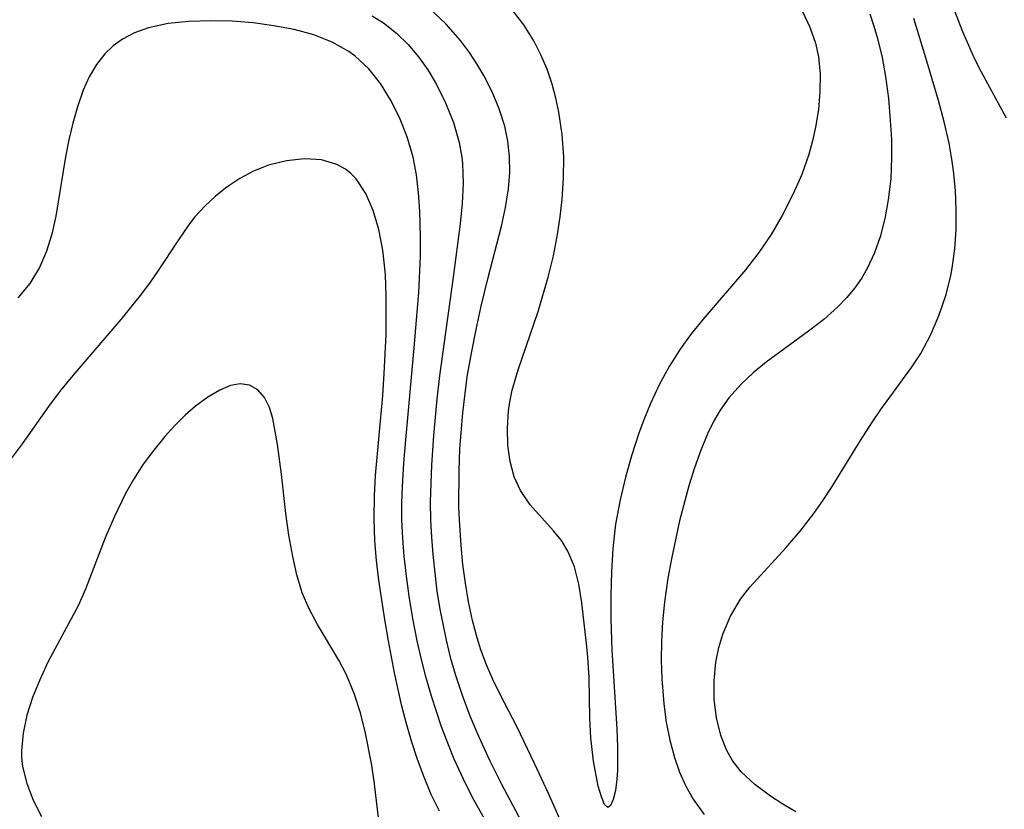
# Model space of a CAD drawing. Header units: metres. Extents: x 1073367 to 1082519, y 1569854 to 1574957.
# Tile 972 of 1056: x 1079740 to 1079821, y 1573480 to 1573545. Entities that reach past the tile are written whole.
import ezdxf

# ---------------------------------------------------------------- set-up
doc = ezdxf.new("R2010")
doc.units = ezdxf.units.M
doc.layers.add('CGG_CurvaNivelLidar_v1', color=253, linetype='Continuous', lineweight=30)

msp = doc.modelspace()

# ---------------------------------------------------------------- linework, layer by layer
at = {"layer": 'CGG_CurvaNivelLidar_v1'}
for p, q in [((1079775.2477, 1573544.6003, 70.5), (1079773.9031, 1573545.8738, 70.5)), ((1079781.6961, 1573544.5072, 70), (1079780.7675, 1573545.727, 70)), ((1079804.7392, 1573545.6064, 70), (1079805.3472, 1573544.3245, 70)), ((1079817.3111, 1573545.6584, 71.5), (1079817.9813, 1573543.9546, 71.5)), ((1079753.9921, 1573544.7976, 71.5), (1079752.277, 1573544.6125, 71.5)), ((1079755.7652, 1573544.8544, 71.5), (1079753.9921, 1573544.7976, 71.5)), ((1079757.5688, 1573544.8034, 71.5), (1079755.7652, 1573544.8544, 71.5)), ((1079759.2945, 1573544.6634, 71.5), (1079757.5688, 1573544.8034, 71.5)), ((1079769.1424, 1573545.2629, 71), (1079770.08, 1573544.6746, 71)), ((1079810.2967, 1573545.4136, 70.5), (1079810.645, 1573544.4, 70.5)), ((1079814.9555, 1573541.7836, 71), (1079813.939, 1573545.0218, 71)), ((1079750.6523, 1573544.2653, 71.5), (1079749.4808, 1573543.8542, 71.5)), ((1079752.277, 1573544.6125, 71.5), (1079750.6523, 1573544.2653, 71.5)), ((1079761.0161, 1573544.4355, 71.5), (1079759.2945, 1573544.6634, 71.5)), ((1079762.6993, 1573544.112, 71.5), (1079761.0161, 1573544.4355, 71.5)), ((1079764.3177, 1573543.6732, 71.5), (1079762.6993, 1573544.112, 71.5)), ((1079770.08, 1573544.6746, 71), (1079771.1561, 1573543.8323, 71)), ((1079776.463, 1573543.2044, 70.5), (1079775.2477, 1573544.6003, 70.5)), ((1079782.5074, 1573543.1992, 70), (1079781.6961, 1573544.5072, 70)), ((1079805.3472, 1573544.3245, 70), (1079805.8067, 1573543.0028, 70)), ((1079810.645, 1573544.4, 70.5), (1079810.9498, 1573543.3698, 70.5)), ((1079817.9813, 1573543.9546, 71.5), (1079818.9532, 1573541.7643, 71.5)), ((1079748.4848, 1573543.3364, 71.5), (1079747.7124, 1573542.7781, 71.5)), ((1079749.4808, 1573543.8542, 71.5), (1079748.4848, 1573543.3364, 71.5)), ((1079765.8404, 1573543.0885, 71.5), (1079764.3177, 1573543.6732, 71.5)), ((1079771.1561, 1573543.8323, 71), (1079772.1343, 1573542.8773, 71)), ((1079777.1869, 1573542.2261, 70.5), (1079776.463, 1573543.2044, 70.5)), ((1079783.103, 1573542.0405, 70), (1079782.5074, 1573543.1992, 70)), ((1079810.9498, 1573543.3698, 70.5), (1079811.3259, 1573541.8112, 70.5)), ((1079747.7124, 1573542.7781, 71.5), (1079747.0252, 1573542.1169, 71.5)), ((1079767.2287, 1573542.315, 71.5), (1079765.8404, 1573543.0885, 71.5)), ((1079767.7499, 1573541.9303, 71.5), (1079767.2287, 1573542.315, 71.5)), ((1079772.1343, 1573542.8773, 71), (1079772.9829, 1573541.8643, 71)), ((1079805.8067, 1573543.0028, 70), (1079806.0514, 1573541.8517, 70)), ((1079747.0252, 1573542.1169, 71.5), (1079746.3332, 1573541.2172, 71.5)), ((1079768.8625, 1573540.8739, 71.5), (1079767.7499, 1573541.9303, 71.5)), ((1079772.9829, 1573541.8643, 71), (1079773.7476, 1573540.7773, 71)), ((1079777.8083, 1573541.2818, 70.5), (1079777.1869, 1573542.2261, 70.5)), ((1079783.6166, 1573540.8376, 70), (1079783.103, 1573542.0405, 70)), ((1079806.0514, 1573541.8517, 70), (1079806.189, 1573540.4285, 70)), ((1079811.3259, 1573541.8112, 70.5), (1079811.6151, 1573540.2305, 70.5)), ((1079815.9808, 1573538.2404, 71), (1079814.9555, 1573541.7836, 71)), ((1079818.9532, 1573541.7643, 71.5), (1079819.5227, 1573540.6319, 71.5)), ((1079746.3332, 1573541.2172, 71.5), (1079745.7492, 1573540.2066, 71.5)), ((1079769.832, 1573539.6487, 71.5), (1079768.8625, 1573540.8739, 71.5)), ((1079773.7476, 1573540.7773, 71), (1079774.4355, 1573539.632, 71)), ((1079778.3811, 1573540.3101, 70.5), (1079777.8083, 1573541.2818, 70.5)), ((1079784.0432, 1573539.5959, 70), (1079783.6166, 1573540.8376, 70)), ((1079745.7492, 1573540.2066, 71.5), (1079745.2542, 1573539.1082, 71.5)), ((1079779.0768, 1573538.9547, 70.5), (1079778.3811, 1573540.3101, 70.5)), ((1079806.189, 1573540.4285, 70), (1079806.1828, 1573538.9757, 70)), ((1079811.6151, 1573540.2305, 70.5), (1079811.8482, 1573538.4095, 70.5)), ((1079819.5227, 1573540.6319, 71.5), (1079821.5805, 1573536.8217, 71.5)), ((1079745.2542, 1573539.1082, 71.5), (1079744.7616, 1573537.7174, 71.5)), ((1079770.6762, 1573538.2949, 71.5), (1079769.832, 1573539.6487, 71.5)), ((1079774.4355, 1573539.632, 71), (1079775.2219, 1573538.0656, 71)), ((1079784.3481, 1573538.4536, 70), (1079784.0432, 1573539.5959, 70)), ((1079771.404, 1573536.8427, 71.5), (1079770.6762, 1573538.2949, 71.5)), ((1079779.6634, 1573537.561, 70.5), (1079779.0768, 1573538.9547, 70.5)), ((1079784.5903, 1573537.2894, 70), (1079784.3481, 1573538.4536, 70)), ((1079806.1828, 1573538.9757, 70), (1079806.0539, 1573537.5055, 70)), ((1079811.8482, 1573538.4095, 70.5), (1079812.0046, 1573536.5816, 70.5)), ((1079744.7616, 1573537.7174, 71.5), (1079744.3844, 1573536.3728, 71.5)), ((1079775.2219, 1573538.0656, 71), (1079775.8677, 1573536.4377, 71)), ((1079780.1168, 1573536.1301, 70.5), (1079779.6634, 1573537.561, 70.5)), ((1079806.0539, 1573537.5055, 70), (1079805.8159, 1573536.0285, 70)), ((1079816.454, 1573536.4858, 71), (1079815.9808, 1573538.2404, 71)), ((1079772.0402, 1573535.2372, 71.5), (1079771.404, 1573536.8427, 71.5)), ((1079784.8619, 1573535.4438, 70), (1079784.5903, 1573537.2894, 70)), ((1079744.3844, 1573536.3728, 71.5), (1079744.0665, 1573534.9856, 71.5)), ((1079775.8677, 1573536.4377, 71), (1079776.3466, 1573534.7587, 71)), ((1079780.3781, 1573534.8813, 70.5), (1079780.1168, 1573536.1301, 70.5)), ((1079805.8159, 1573536.0285, 70), (1079805.5645, 1573534.9012, 70)), ((1079812.0046, 1573536.5816, 70.5), (1079812.0893, 1573535.0495, 70.5)), ((1079816.8622, 1573534.7233, 71), (1079816.454, 1573536.4858, 71)), ((1079744.0665, 1573534.9856, 71.5), (1079743.7953, 1573533.5712, 71.5)), ((1079772.5278, 1573533.5609, 71.5), (1079772.0402, 1573535.2372, 71.5)), ((1079784.9957, 1573533.5709, 70), (1079784.8619, 1573535.4438, 70)), ((1079812.0893, 1573535.0495, 70.5), (1079812.1134, 1573533.5234, 70.5)), ((1079776.3466, 1573534.7587, 71), (1079776.5604, 1573533.5668, 71)), ((1079780.5169, 1573533.6116, 70.5), (1079780.3781, 1573534.8813, 70.5)), ((1079805.5645, 1573534.9012, 70), (1079805.2525, 1573533.7809, 70)), ((1079817.1031, 1573533.3944, 71), (1079816.8622, 1573534.7233, 71)), ((1079743.7953, 1573533.5712, 71.5), (1079742.9728, 1573528.6745, 71.5)), ((1079763.5454, 1573533.4093, 72), (1079762.0727, 1573533.2566, 72)), ((1079764.9508, 1573533.3232, 72), (1079763.5454, 1573533.4093, 72)), ((1079772.8099, 1573532.0967, 71.5), (1079772.5278, 1573533.5609, 71.5)), ((1079776.5604, 1573533.5668, 71), (1079776.6201, 1573533.0271, 71)), ((1079780.5293, 1573532.2827, 70.5), (1079780.5169, 1573533.6116, 70.5)), ((1079784.9851, 1573531.8288, 70), (1079784.9957, 1573533.5709, 70)), ((1079805.2525, 1573533.7809, 70), (1079804.6752, 1573532.1328, 70)), ((1079812.1134, 1573533.5234, 70.5), (1079812.035, 1573531.7554, 70.5)), ((1079817.2381, 1573532.418, 71), (1079817.1031, 1573533.3944, 71)), ((1079760.582, 1573532.8841, 72), (1079759.3273, 1573532.392, 72)), ((1079762.0727, 1573533.2566, 72), (1079760.582, 1573532.8841, 72)), ((1079766.2337, 1573532.9593, 72), (1079764.9508, 1573533.3232, 72)), ((1079766.9342, 1573532.5738, 72), (1079766.2337, 1573532.9593, 72)), ((1079767.3895, 1573532.2111, 72), (1079766.9342, 1573532.5738, 72)), ((1079776.6201, 1573533.0271, 71), (1079776.6777, 1573531.3876, 71)), ((1079758.2044, 1573531.7925, 72), (1079757.1292, 1573531.0756, 72)), ((1079759.3273, 1573532.392, 72), (1079758.2044, 1573531.7925, 72)), ((1079767.8259, 1573531.7534, 72), (1079767.3895, 1573532.2111, 72)), ((1079768.6171, 1573530.5592, 72), (1079767.8259, 1573531.7534, 72)), ((1079772.9932, 1573530.5982, 71.5), (1079772.8099, 1573532.0967, 71.5)), ((1079780.4226, 1573530.9446, 70.5), (1079780.5293, 1573532.2827, 70.5)), ((1079784.8696, 1573530.0791, 70), (1079784.9851, 1573531.8288, 70)), ((1079804.6752, 1573532.1328, 70), (1079803.9802, 1573530.516, 70)), ((1079812.035, 1573531.7554, 70.5), (1079811.8357, 1573530.0122, 70.5)), ((1079817.3919, 1573530.7959, 71), (1079817.2381, 1573532.418, 71)), ((1079757.1292, 1573531.0756, 72), (1079756.189, 1573530.3307, 72)), ((1079776.6777, 1573531.3876, 71), (1079776.5966, 1573529.722, 71)), ((1079780.1756, 1573529.3952, 70.5), (1079780.4226, 1573530.9446, 70.5)), ((1079756.189, 1573530.3307, 72), (1079755.3059, 1573529.5096, 72)), ((1079769.2351, 1573529.1431, 72), (1079768.6171, 1573530.5592, 72)), ((1079773.1017, 1573529.0747, 71.5), (1079772.9932, 1573530.5982, 71.5)), ((1079803.9802, 1573530.516, 70), (1079803.0638, 1573528.7218, 70)), ((1079817.4625, 1573529.1742, 71), (1079817.3919, 1573530.7959, 71)), ((1079755.3059, 1573529.5096, 72), (1079754.4934, 1573528.6134, 72)), ((1079776.5966, 1573529.722, 71), (1079776.4268, 1573528.0351, 71)), ((1079779.8344, 1573527.8399, 70.5), (1079780.1756, 1573529.3952, 70.5)), ((1079784.7095, 1573528.6178, 70), (1079784.8696, 1573530.0791, 70)), ((1079811.8357, 1573530.0122, 70.5), (1079811.5464, 1573528.4674, 70.5)), ((1079742.9728, 1573528.6745, 71.5), (1079742.6391, 1573527.1886, 71.5)), ((1079754.4934, 1573528.6134, 72), (1079753.9586, 1573527.9259, 72)), ((1079769.7025, 1573527.5651, 72), (1079769.2351, 1573529.1431, 72)), ((1079773.1562, 1573526.9347, 71.5), (1079773.1017, 1573529.0747, 71.5)), ((1079784.4898, 1573527.1606, 70), (1079784.7095, 1573528.6178, 70)), ((1079803.0638, 1573528.7218, 70), (1079802.1397, 1573527.1655, 70)), ((1079817.4483, 1573527.5595, 71), (1079817.4625, 1573529.1742, 71)), ((1079753.9586, 1573527.9259, 72), (1079753.1154, 1573526.7149, 72)), ((1079776.4268, 1573528.0351, 71), (1079775.8494, 1573523.6227, 71)), ((1079778.7102, 1573523.4917, 70.5), (1079779.8344, 1573527.8399, 70.5)), ((1079811.5464, 1573528.4674, 70.5), (1079811.1515, 1573526.966, 70.5)), ((1079742.6391, 1573527.1886, 71.5), (1079742.2099, 1573525.7637, 71.5)), ((1079770.0295, 1573525.8698, 72), (1079769.7025, 1573527.5651, 72)), ((1079773.136, 1573525.338, 71.5), (1079773.1562, 1573526.9347, 71.5)), ((1079784.1344, 1573525.3847, 70), (1079784.4898, 1573527.1606, 70)), ((1079802.1397, 1573527.1655, 70), (1079801.1275, 1573525.663, 70)), ((1079811.1515, 1573526.966, 70.5), (1079810.6837, 1573525.6251, 70.5)), ((1079817.3414, 1573525.9591, 71), (1079817.4483, 1573527.5595, 71)), ((1079753.1154, 1573526.7149, 72), (1079751.4532, 1573524.1731, 72)), ((1079742.2099, 1573525.7637, 71.5), (1079741.6426, 1573524.4241, 71.5)), ((1079770.1535, 1573524.8735, 72), (1079770.0295, 1573525.8698, 72)), ((1079772.9941, 1573522.3404, 71.5), (1079773.136, 1573525.338, 71.5)), ((1079783.704, 1573523.6256, 70), (1079784.1344, 1573525.3847, 70)), ((1079801.1275, 1573525.663, 70), (1079800.0308, 1573524.2229, 70)), ((1079810.6837, 1573525.6251, 70.5), (1079810.0981, 1573524.3484, 70.5)), ((1079817.1275, 1573524.3812, 71), (1079817.3414, 1573525.9591, 71)), ((1079741.6426, 1573524.4241, 71.5), (1079740.8355, 1573523.0982, 71.5)), ((1079770.2391, 1573523.8557, 72), (1079770.1535, 1573524.8735, 72)), ((1079751.4532, 1573524.1731, 72), (1079750.7268, 1573523.1296, 72)), ((1079770.3152, 1573522.0524, 72), (1079770.2391, 1573523.8557, 72)), ((1079775.8494, 1573523.6227, 71), (1079774.7138, 1573515.4692, 71)), ((1079782.8772, 1573520.7713, 70), (1079783.704, 1573523.6256, 70)), ((1079800.0308, 1573524.2229, 70), (1079796.5117, 1573520.1521, 70)), ((1079810.0981, 1573524.3484, 70.5), (1079809.6213, 1573523.5256, 70.5)), ((1079816.6143, 1573522.2002, 71), (1079817.0091, 1573523.7652, 71)), ((1079817.0091, 1573523.7652, 71), (1079817.1275, 1573524.3812, 71)), ((1079740.8355, 1573523.0982, 71.5), (1079739.8461, 1573521.9009, 71.5)), ((1079750.7268, 1573523.1296, 72), (1079749.9611, 1573522.1026, 72)), ((1079778.1639, 1573521.2282, 70.5), (1079778.7102, 1573523.4917, 70.5)), ((1079809.6213, 1573523.5256, 70.5), (1079809.0793, 1573522.7438, 70.5)), ((1079749.9611, 1573522.1026, 72), (1079748.3461, 1573520.129, 72)), ((1079770.3015, 1573518.8653, 72), (1079770.3152, 1573522.0524, 72)), ((1079772.6327, 1573517.7651, 71.5), (1079772.9941, 1573522.3404, 71.5)), ((1079809.0793, 1573522.7438, 70.5), (1079808.4097, 1573521.9326, 70.5)), ((1079816.05, 1573520.5078, 71), (1079816.6143, 1573522.2002, 71)), ((1079777.7362, 1573519.2885, 70.5), (1079778.1639, 1573521.2282, 70.5)), ((1079807.6739, 1573521.1703, 70.5), (1079806.4953, 1573520.1246, 70.5)), ((1079808.4097, 1573521.9326, 70.5), (1079807.6739, 1573521.1703, 70.5)), ((1079781.2131, 1573515.9422, 70), (1079782.8772, 1573520.7713, 70)), ((1079815.3576, 1573518.8739, 71), (1079816.05, 1573520.5078, 71)), ((1079748.3461, 1573520.129, 72), (1079744.3761, 1573515.4813, 72)), ((1079796.5117, 1573520.1521, 70), (1079795.5296, 1573518.9343, 70)), ((1079806.4953, 1573520.1246, 70.5), (1079805.2385, 1573519.143, 70.5)), ((1079770.153, 1573515.6358, 72), (1079770.3015, 1573518.8653, 72)), ((1079777.3506, 1573517.3372, 70.5), (1079777.7362, 1573519.2885, 70.5)), ((1079795.5296, 1573518.9343, 70), (1079794.611, 1573517.6722, 70)), ((1079805.2385, 1573519.143, 70.5), (1079801.7331, 1573516.5754, 70.5)), ((1079814.5263, 1573517.3172, 71), (1079815.3576, 1573518.8739, 71)), ((1079771.9228, 1573510.1454, 71.5), (1079772.6327, 1573517.7651, 71.5)), ((1079777.018, 1573515.3764, 70.5), (1079777.3506, 1573517.3372, 70.5)), ((1079794.611, 1573517.6722, 70), (1079793.7034, 1573516.2279, 70)), ((1079813.7536, 1573516.1316, 71), (1079814.5263, 1573517.3172, 71)), ((1079801.7331, 1573516.5754, 70.5), (1079800.66, 1573515.7032, 70.5)), ((1079744.3761, 1573515.4813, 72), (1079743.3508, 1573514.2102, 72)), ((1079770.0208, 1573513.8303, 72), (1079770.153, 1573515.6358, 72)), ((1079774.7138, 1573515.4692, 71), (1079774.4939, 1573513.5544, 71)), ((1079780.7296, 1573514.2605, 70), (1079781.2131, 1573515.9422, 70)), ((1079793.7034, 1573516.2279, 70), (1079792.8915, 1573514.7226, 70)), ((1079800.66, 1573515.7032, 70.5), (1079799.657, 1573514.77, 70.5)), ((1079811.2116, 1573512.6798, 71), (1079813.7536, 1573516.1316, 71)), ((1079757.4174, 1573514.648, 72.5), (1079756.5456, 1573514.2729, 72.5)), ((1079758.2373, 1573514.8026, 72.5), (1079757.4174, 1573514.648, 72.5)), ((1079759.0076, 1573514.6787, 72.5), (1079758.2373, 1573514.8026, 72.5)), ((1079759.6889, 1573514.2863, 72.5), (1079759.0076, 1573514.6787, 72.5)), ((1079776.6362, 1573512.3832, 70.5), (1079777.018, 1573515.3764, 70.5)), ((1079792.8915, 1573514.7226, 70), (1079792.1675, 1573513.166, 70)), ((1079799.657, 1573514.77, 70.5), (1079798.6495, 1573513.6258, 70.5)), ((1079743.3508, 1573514.2102, 72), (1079742.3719, 1573512.922, 72)), ((1079756.5456, 1573514.2729, 72.5), (1079755.5569, 1573513.6933, 72.5)), ((1079760.2376, 1573513.6617, 72.5), (1079759.6889, 1573514.2863, 72.5)), ((1079769.4351, 1573507.2185, 72), (1079770.0208, 1573513.8303, 72)), ((1079780.5325, 1573513.3057, 70), (1079780.7296, 1573514.2605, 70)), ((1079755.5569, 1573513.6933, 72.5), (1079754.5413, 1573512.9511, 72.5)), ((1079760.6522, 1573512.8463, 72.5), (1079760.2376, 1573513.6617, 72.5)), ((1079774.4939, 1573513.5544, 71), (1079774.2094, 1573510.5141, 71)), ((1079780.4266, 1573512.553, 70), (1079780.5325, 1573513.3057, 70)), ((1079792.1675, 1573513.166, 70), (1079791.6718, 1573511.9511, 70)), ((1079798.6495, 1573513.6258, 70.5), (1079797.9312, 1573512.6044, 70.5)), ((1079742.3719, 1573512.922, 72), (1079740.1961, 1573509.8281, 72)), ((1079753.6777, 1573512.195, 72.5), (1079752.8268, 1573511.3461, 72.5)), ((1079754.5413, 1573512.9511, 72.5), (1079753.6777, 1573512.195, 72.5)), ((1079760.926, 1573511.9345, 72.5), (1079760.6522, 1573512.8463, 72.5)), ((1079776.4092, 1573509.4234, 70.5), (1079776.6362, 1573512.3832, 70.5)), ((1079780.3326, 1573511.1199, 70), (1079780.4266, 1573512.553, 70)), ((1079797.9312, 1573512.6044, 70.5), (1079797.3919, 1573511.6791, 70.5)), ((1079810.4638, 1573511.5756, 71), (1079811.2116, 1573512.6798, 71)), ((1079761.325, 1573509.776, 72.5), (1079760.926, 1573511.9345, 72.5)), ((1079791.6718, 1573511.9511, 70), (1079791.2162, 1573510.7156, 70)), ((1079797.3919, 1573511.6791, 70.5), (1079796.9116, 1573510.7122, 70.5)), ((1079809.5271, 1573510.102, 71), (1079810.4638, 1573511.5756, 71)), ((1079752.8268, 1573511.3461, 72.5), (1079751.9928, 1573510.4226, 72.5)), ((1079780.3764, 1573509.7187, 70), (1079780.3326, 1573511.1199, 70)), ((1079791.2162, 1573510.7156, 70), (1079790.6183, 1573508.9055, 70)), ((1079796.9116, 1573510.7122, 70.5), (1079796.3239, 1573509.3068, 70.5)), ((1079740.1961, 1573509.8281, 72), (1079739.278, 1573508.6043, 72)), ((1079751.9928, 1573510.4226, 72.5), (1079751.0812, 1573509.3103, 72.5)), ((1079761.6612, 1573507.3053, 72.5), (1079761.325, 1573509.776, 72.5)), ((1079771.7645, 1573508.2151, 71.5), (1079771.9228, 1573510.1454, 71.5)), ((1079774.2094, 1573510.5141, 71), (1079774.0495, 1573508.0689, 71)), ((1079807.197, 1573506.2984, 71), (1079809.5271, 1573510.102, 71)), ((1079751.0812, 1573509.3103, 72.5), (1079750.2134, 1573508.1301, 72.5)), ((1079776.3373, 1573507.5835, 70.5), (1079776.4092, 1573509.4234, 70.5)), ((1079780.5615, 1573508.3725, 70), (1079780.3764, 1573509.7187, 70)), ((1079796.3239, 1573509.3068, 70.5), (1079795.8098, 1573507.8493, 70.5)), ((1079750.2134, 1573508.1301, 72.5), (1079749.4077, 1573506.8857, 72.5)), ((1079771.6485, 1573506.2892, 71.5), (1079771.7645, 1573508.2151, 71.5)), ((1079780.8998, 1573507.1077, 70), (1079780.5615, 1573508.3725, 70)), ((1079790.6183, 1573508.9055, 70), (1079790.0916, 1573507.0664, 70)), ((1079762.0044, 1573504.071, 72.5), (1079761.6612, 1573507.3053, 72.5)), ((1079774.0495, 1573508.0689, 71), (1079773.9584, 1573505.0335, 71)), ((1079776.3245, 1573504.6309, 70.5), (1079776.3373, 1573507.5835, 70.5)), ((1079795.8098, 1573507.8493, 70.5), (1079795.3481, 1573506.3529, 70.5)), ((1079749.4077, 1573506.8857, 72.5), (1079748.7463, 1573505.7098, 72.5)), ((1079769.3393, 1573505.5299, 72), (1079769.4351, 1573507.2185, 72)), ((1079781.4114, 1573505.9548, 70), (1079780.8998, 1573507.1077, 70)), ((1079790.0916, 1573507.0664, 70), (1079789.6463, 1573505.2011, 70)), ((1079748.7463, 1573505.7098, 72.5), (1079747.7983, 1573503.7538, 72.5)), ((1079771.6077, 1573504.9076, 71.5), (1079771.6485, 1573506.2892, 71.5)), ((1079782.2264, 1573504.7807, 70), (1079781.4114, 1573505.9548, 70)), ((1079795.3481, 1573506.3529, 70.5), (1079794.5777, 1573503.4631, 70.5)), ((1079806.4601, 1573505.1673, 71), (1079807.197, 1573506.2984, 71)), ((1079769.3084, 1573503.6264, 72), (1079769.3393, 1573505.5299, 72)), ((1079771.6122, 1573503.5285, 71.5), (1079771.6077, 1573504.9076, 71.5)), ((1079773.9584, 1573505.0335, 71), (1079773.9757, 1573503.52, 71)), ((1079789.6463, 1573505.2011, 70), (1079789.2796, 1573503.1716, 70)), ((1079805.6849, 1573504.0638, 71), (1079806.4601, 1573505.1673, 71)), ((1079762.2577, 1573502.2776, 72.5), (1079762.0044, 1573504.071, 72.5)), ((1079776.3582, 1573503.5181, 70.5), (1079776.3245, 1573504.6309, 70.5)), ((1079784.1554, 1573502.6337, 70), (1079782.2264, 1573504.7807, 70)), ((1079804.5493, 1573502.6052, 71), (1079805.6849, 1573504.0638, 71)), ((1079747.7983, 1573503.7538, 72.5), (1079747.0733, 1573502.0395, 72.5)), ((1079769.3805, 1573501.7961, 72), (1079769.3084, 1573503.6264, 72)), ((1079771.6759, 1573502.0249, 71.5), (1079771.6122, 1573503.5285, 71.5)), ((1079773.9757, 1573503.52, 71), (1079774.0418, 1573502.0868, 71)), ((1079776.4951, 1573501.4147, 70.5), (1079776.3582, 1573503.5181, 70.5)), ((1079794.5777, 1573503.4631, 70.5), (1079793.8933, 1573500.301, 70.5)), ((1079784.7965, 1573501.8215, 70), (1079784.1554, 1573502.6337, 70)), ((1079789.2796, 1573503.1716, 70), (1079789.051, 1573501.1679, 70)), ((1079803.3581, 1573501.2124, 71), (1079804.5493, 1573502.6052, 71)), ((1079747.0733, 1573502.0395, 72.5), (1079745.4331, 1573497.7913, 72.5)), ((1079762.5733, 1573500.5088, 72.5), (1079762.2577, 1573502.2776, 72.5)), ((1079769.5165, 1573500.1638, 72), (1079769.3805, 1573501.7961, 72)), ((1079771.7951, 1573500.5252, 71.5), (1079771.6759, 1573502.0249, 71.5)), ((1079774.0418, 1573502.0868, 71), (1079774.1516, 1573500.6572, 71)), ((1079785.3431, 1573500.9379, 70), (1079784.7965, 1573501.8215, 70)), ((1079776.6542, 1573499.8435, 70.5), (1079776.4951, 1573501.4147, 70.5)), ((1079785.8722, 1573499.6367, 70), (1079785.3431, 1573500.9379, 70)), ((1079789.051, 1573501.1679, 70), (1079788.931, 1573499.2291, 70)), ((1079800.3943, 1573497.9666, 71), (1079803.3581, 1573501.2124, 71)), ((1079762.9141, 1573498.9693, 72.5), (1079762.5733, 1573500.5088, 72.5)), ((1079769.7036, 1573498.534, 72), (1079769.5165, 1573500.1638, 72)), ((1079771.983, 1573498.8623, 71.5), (1079771.7951, 1573500.5252, 71.5)), ((1079774.1516, 1573500.6572, 71), (1079774.505, 1573497.639, 71)), ((1079793.8933, 1573500.301, 70.5), (1079793.6109, 1573498.703, 70.5)), ((1079776.8616, 1573498.2837, 70.5), (1079776.6542, 1573499.8435, 70.5)), ((1079786.2306, 1573498.2048, 70), (1079785.8722, 1573499.6367, 70)), ((1079788.931, 1573499.2291, 70), (1079788.8847, 1573497.2791, 70)), ((1079763.3691, 1573497.49, 72.5), (1079762.9141, 1573498.9693, 72.5)), ((1079770.1847, 1573495.2822, 72), (1079769.7036, 1573498.534, 72)), ((1079772.2177, 1573497.2046, 71.5), (1079771.983, 1573498.8623, 71.5)), ((1079793.6109, 1573498.703, 70.5), (1079793.3305, 1573496.7186, 70.5)), ((1079745.4331, 1573497.7913, 72.5), (1079744.8245, 1573496.4299, 72.5)), ((1079774.505, 1573497.639, 71), (1079774.7186, 1573496.2772, 71)), ((1079777.1231, 1573496.739, 70.5), (1079776.8616, 1573498.2837, 70.5)), ((1079786.4815, 1573496.6781, 70), (1079786.2306, 1573498.2048, 70)), ((1079799.6191, 1573496.968, 71), (1079800.3943, 1573497.9666, 71)), ((1079763.9484, 1573496.164, 72.5), (1079763.3691, 1573497.49, 72.5)), ((1079772.5247, 1573495.3633, 71.5), (1079772.2177, 1573497.2046, 71.5)), ((1079777.4478, 1573495.2142, 70.5), (1079777.1231, 1573496.739, 70.5)), ((1079788.8847, 1573497.2791, 70), (1079788.8953, 1573495.3255, 70)), ((1079793.3305, 1573496.7186, 70.5), (1079793.1658, 1573495.0864, 70.5)), ((1079798.7825, 1573495.5709, 71), (1079799.6191, 1573496.968, 71)), ((1079744.8245, 1573496.4299, 72.5), (1079742.3293, 1573491.7626, 72.5)), ((1079764.6372, 1573494.8838, 72.5), (1079763.9484, 1573496.164, 72.5)), ((1079774.7186, 1573496.2772, 71), (1079775.2563, 1573493.5768, 71)), ((1079786.9112, 1573493.0623, 70), (1079786.4815, 1573496.6781, 70)), ((1079770.4892, 1573493.5136, 72), (1079770.1847, 1573495.2822, 72)), ((1079772.8816, 1573493.5318, 71.5), (1079772.5247, 1573495.3633, 71.5)), ((1079777.831, 1573493.7714, 70.5), (1079777.4478, 1573495.2142, 70.5)), ((1079788.8953, 1573495.3255, 70), (1079788.9782, 1573492.7495, 70)), ((1079793.1658, 1573495.0864, 70.5), (1079793.0686, 1573493.4542, 70.5)), ((1079798.147, 1573494.0742, 71), (1079798.7825, 1573495.5709, 71)), ((1079766.3863, 1573491.9128, 72.5), (1079764.6372, 1573494.8838, 72.5)), ((1079771.0007, 1573490.8564, 72), (1079770.4892, 1573493.5136, 72)), ((1079773.2291, 1573491.9863, 71.5), (1079772.8816, 1573493.5318, 71.5)), ((1079775.2563, 1573493.5768, 71), (1079775.6076, 1573492.165, 71)), ((1079778.1483, 1573492.7715, 70.5), (1079777.831, 1573493.7714, 70.5)), ((1079793.0686, 1573493.4542, 70.5), (1079793.0471, 1573491.9067, 70.5)), ((1079797.8216, 1573492.9643, 71), (1079798.147, 1573494.0742, 71)), ((1079778.6045, 1573491.5379, 70.5), (1079778.1483, 1573492.7715, 70.5)), ((1079786.9949, 1573492.1574, 70), (1079786.9112, 1573493.0623, 70)), ((1079788.9782, 1573492.7495, 70), (1079789.3713, 1573486.2293, 70)), ((1079797.5861, 1573491.7505, 71), (1079797.8216, 1573492.9643, 71)), ((1079767.0198, 1573490.707, 72.5), (1079766.3863, 1573491.9128, 72.5)), ((1079773.6184, 1573490.4527, 71.5), (1079773.2291, 1573491.9863, 71.5)), ((1079775.6076, 1573492.165, 71), (1079776.009, 1573490.7673, 71)), ((1079787.0837, 1573490.475, 70), (1079786.9949, 1573492.1574, 70)), ((1079793.0471, 1573491.9067, 70.5), (1079793.0927, 1573490.3673, 70.5)), ((1079742.3293, 1573491.7626, 72.5), (1079741.6489, 1573490.3036, 72.5)), ((1079779.1211, 1573490.3315, 70.5), (1079778.6045, 1573491.5379, 70.5)), ((1079797.4374, 1573490.2005, 71), (1079797.5861, 1573491.7505, 71)), ((1079741.6489, 1573490.3036, 72.5), (1079741.0619, 1573488.8339, 72.5)), ((1079767.6595, 1573489.1669, 72.5), (1079767.0198, 1573490.707, 72.5)), ((1079771.6036, 1573488.1061, 72), (1079771.0007, 1573490.8564, 72)), ((1079774.0519, 1573488.9333, 71.5), (1079773.6184, 1573490.4527, 71.5)), ((1079776.009, 1573490.7673, 71), (1079776.5855, 1573489.0335, 71)), ((1079779.7568, 1573489.0203, 70.5), (1079779.1211, 1573490.3315, 70.5)), ((1079787.1547, 1573487.1171, 70), (1079787.0837, 1573490.475, 70)), ((1079793.0927, 1573490.3673, 70.5), (1079793.2588, 1573488.3096, 70.5)), ((1079797.4465, 1573488.652, 71), (1079797.4374, 1573490.2005, 71)), ((1079741.0619, 1573488.8339, 72.5), (1079740.5911, 1573487.3556, 72.5)), ((1079768.1761, 1573487.547, 72.5), (1079767.6595, 1573489.1669, 72.5)), ((1079774.8899, 1573486.3951, 71.5), (1079774.0519, 1573488.9333, 71.5)), ((1079776.5855, 1573489.0335, 71), (1079777.2317, 1573487.3231, 71)), ((1079781.1003, 1573486.4255, 70.5), (1079779.7568, 1573489.0203, 70.5)), ((1079797.6192, 1573487.1324, 71), (1079797.4465, 1573488.652, 71)), ((1079771.9486, 1573486.7469, 72), (1079771.6036, 1573488.1061, 72)), ((1079793.2588, 1573488.3096, 70.5), (1079793.4663, 1573486.7895, 70.5)), ((1079740.5911, 1573487.3556, 72.5), (1079740.2697, 1573485.8775, 72.5)), ((1079768.5984, 1573485.871, 72.5), (1079768.1761, 1573487.547, 72.5)), ((1079777.2317, 1573487.3231, 71), (1079777.938, 1573485.6355, 71)), ((1079787.2343, 1573485.4998, 70), (1079787.1547, 1573487.1171, 70)), ((1079797.9743, 1573485.6715, 71), (1079797.6192, 1573487.1324, 71)), ((1079772.3955, 1573485.2044, 72), (1079771.9486, 1573486.7469, 72)), ((1079775.3933, 1573485.0451, 71.5), (1079774.8899, 1573486.3951, 71.5)), ((1079782.5746, 1573483.367, 70.5), (1079781.1003, 1573486.4255, 70.5)), ((1079789.3713, 1573486.2293, 70), (1079789.4317, 1573484.7423, 70)), ((1079793.4663, 1573486.7895, 70.5), (1079793.7548, 1573485.3006, 70.5)), ((1079740.2697, 1573485.8775, 72.5), (1079740.1413, 1573484.4087, 72.5)), ((1079769.09, 1573483.3743, 72.5), (1079768.5984, 1573485.871, 72.5)), ((1079777.938, 1573485.6355, 71), (1079778.8797, 1573483.5979, 71)), ((1079787.4571, 1573483.5544, 70), (1079787.2343, 1573485.4998, 70)), ((1079798.4438, 1573484.4979, 71), (1079797.9743, 1573485.6715, 71)), ((1079772.8973, 1573483.6843, 72), (1079772.3955, 1573485.2044, 72)), ((1079775.9352, 1573483.7135, 71.5), (1079775.3933, 1573485.0451, 71.5)), ((1079789.4317, 1573484.7423, 70), (1079789.4341, 1573482.7929, 70)), ((1079793.7548, 1573485.3006, 70.5), (1079794.1403, 1573483.8533, 70.5)), ((1079798.9287, 1573483.647, 71), (1079798.4438, 1573484.4979, 71)), ((1079740.1413, 1573484.4087, 72.5), (1079740.1548, 1573483.8435, 72.5)), ((1079740.1548, 1573483.8435, 72.5), (1079740.2335, 1573483.108, 72.5)), ((1079773.4393, 1573482.2305, 72), (1079772.8973, 1573483.6843, 72)), ((1079776.8846, 1573481.6552, 71.5), (1079775.9352, 1573483.7135, 71.5)), ((1079794.1403, 1573483.8533, 70.5), (1079794.5634, 1573482.6531, 70.5)), ((1079740.2335, 1573483.108, 72.5), (1079740.571, 1573481.6974, 72.5)), ((1079769.3162, 1573481.9142, 72.5), (1079769.09, 1573483.3743, 72.5)), ((1079778.8797, 1573483.5979, 71), (1079779.8573, 1573481.6633, 71)), ((1079783.7352, 1573480.8763, 70.5), (1079782.5746, 1573483.367, 70.5)), ((1079787.854, 1573481.5013, 70), (1079787.4571, 1573483.5544, 70)), ((1079799.6817, 1573482.6786, 71), (1079798.9287, 1573483.647, 71)), ((1079774.0396, 1573480.8059, 72), (1079773.4393, 1573482.2305, 72)), ((1079789.3922, 1573482.0676, 70), (1079789.2678, 1573481.1239, 70)), ((1079789.4341, 1573482.7929, 70), (1079789.3922, 1573482.0676, 70)), ((1079794.5634, 1573482.6531, 70.5), (1079795.0793, 1573481.5012, 70.5)), ((1079800.8062, 1573481.6125, 71), (1079799.6817, 1573482.6786, 71)), ((1079740.571, 1573481.6974, 72.5), (1079741.1084, 1573480.3176, 72.5)), ((1079769.9445, 1573476.4419, 72.5), (1079769.3162, 1573481.9142, 72.5)), ((1079777.5935, 1573480.3108, 71.5), (1079776.8846, 1573481.6552, 71.5)), ((1079779.8573, 1573481.6633, 71), (1079784.0958, 1573473.6396, 71)), ((1079788.1037, 1573480.5929, 70), (1079787.854, 1573481.5013, 70)), ((1079795.0793, 1573481.5012, 70.5), (1079795.697, 1573480.4074, 70.5)), ((1079802.0925, 1573480.6547, 71), (1079800.8062, 1573481.6125, 71)), ((1079774.707, 1573479.4169, 72), (1079774.0396, 1573480.8059, 72)), ((1079785.5401, 1573476.8494, 70.5), (1079783.7352, 1573480.8763, 70.5)), ((1079788.3628, 1573479.9704, 70), (1079788.1037, 1573480.5929, 70)), ((1079789.2678, 1573481.1239, 70), (1079789.085, 1573480.3814, 70)), ((1079803.1209, 1573479.9927, 71), (1079802.0925, 1573480.6547, 71)), ((1079741.1084, 1573480.3176, 72.5), (1079741.8046, 1573478.9721, 72.5)), ((1079780.3036, 1573475.5019, 71.5), (1079777.5935, 1573480.3108, 71.5)), ((1079788.6272, 1573479.7257, 70), (1079788.3628, 1573479.9704, 70)), ((1079788.8649, 1573479.8933, 70), (1079788.6272, 1573479.7257, 70)), ((1079789.085, 1573480.3814, 70), (1079788.8649, 1573479.8933, 70)), ((1079795.697, 1573480.4074, 70.5), (1079796.6134, 1573479.1409, 70.5)), ((1079804.1916, 1573479.3533, 71), (1079803.1209, 1573479.9927, 71))]:
    msp.add_line(p, q, dxfattribs=at)

doc.saveas('drawing.dxf')
